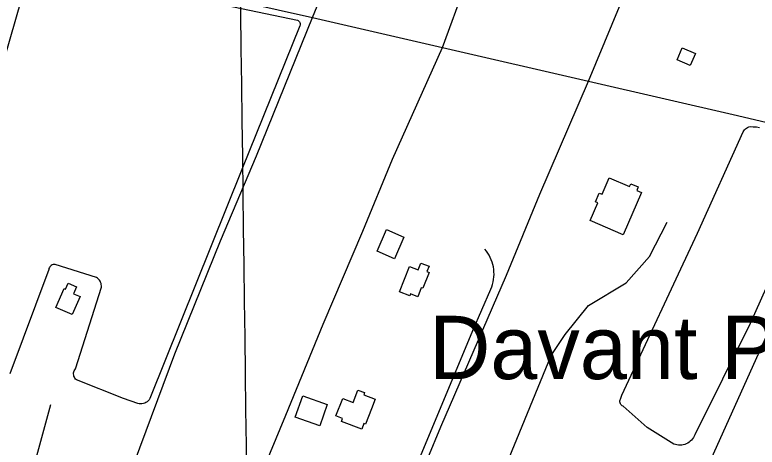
# Model space of a CAD drawing. Extents: x 3734862 to 3772949, y 391520 to 417239.
# Drawn here: x 3751881 to 3752854, y 406205 to 406772 of the extents above; entities that cross this region are included whole.
import ezdxf

# ---------------------------------------------------------------- set-up
doc = ezdxf.new("R2010")
doc.units = 0
for name, color, linetype in [('V-BLDG-IDEN', 7, 'Continuous'), ('V-BLDG-OTLN', 7, 'Continuous'), ('V-GRID-MAJR', 7, 'Continuous'), ('V-RIVR-EDGE', 7, 'Continuous'), ('V-ROAD-CNTR', 7, 'Continuous'), ('V-SITE-VEGE', 7, 'Continuous'), ('V-TOPO-SHOR', 7, 'Continuous')]:
    doc.layers.add(name, color=color, linetype=linetype)

msp = doc.modelspace()

# ---------------------------------------------------------------- linework, layer by layer
at = {"layer": 'V-BLDG-OTLN'}
for points in [[(3752766.7090000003, 406705.444), (3752749.461, 406712.679), (3752756.058, 406728.404), (3752773.306, 406721.166)], [(3752702.7260000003, 406538.74700000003), (3752678.754, 406483.34), (3752635.432, 406502.083), (3752645.511, 406525.379), (3752642.406, 406526.719), (3752647.329, 406538.102), (3752651.0300000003, 406536.5), (3752660.412, 406558.188), (3752686.9760000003, 406546.695), (3752688.56, 406550.353), (3752698.558, 406546.027), (3752696.561, 406541.413)], [(3752391.364, 406480.266), (3752378.998, 406451.83), (3752356.184, 406461.75), (3752368.5470000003, 406490.18700000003)], [(3752385.63, 406408.57), (3752398.796, 406441.979), (3752410.169, 406437.496), (3752413.65, 406446.32300000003), (3752424.2260000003, 406442.157), (3752421.474, 406435.177), (3752424.267, 406434.076), (3752416.0530000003, 406413.233), (3752414.103, 406414.001), (3752409.436, 406402.153), (3752399.9760000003, 406405.881), (3752398.964, 406403.315)], [(3751934.99, 406388.071), (3751945.832, 406413.022), (3751947.966, 406412.096), (3751951.335, 406419.846), (3751962.159, 406415.142), (3751958.228, 406406.10000000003), (3751967.029, 406402.27400000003), (3751956.748, 406378.616)], [(3752302.137, 406245.819), (3752311.1070000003, 406268.765), (3752324.741, 406263.436), (3752331.106, 406279.718), (3752339.681, 406276.365), (3752338.583, 406273.55700000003), (3752353.648, 406267.667), (3752348.747, 406255.136), (3752349.001, 406255.037), (3752341.176, 406235.018), (3752338.96, 406235.884), (3752336.035, 406228.403), (3752309.575, 406238.75), (3752310.988, 406242.358)], [(3752280.934, 406232.81200000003), (3752248.795, 406244.304), (3752258.754, 406272.159), (3752290.8910000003, 406260.669)]]:
    msp.add_lwpolyline(points, close=True, dxfattribs=at)
at = {"layer": 'V-GRID-MAJR'}
msp.add_spline([(3752303.869, 397025.235), (3752225.4590000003, 403082.159), (3752147.005, 409142.456), (3752068.551, 415202.757), (3752068.507, 415206.125)], degree=3, dxfattribs=at)
at = {"layer": 'V-RIVR-EDGE'}
msp.add_spline([(3746931.657342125, 406550.36342278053), (3746966.4510081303, 406541.2342088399), (3747000.343715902, 406533.4636995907), (3747028.37180976, 406531.13359936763), (3747049.1698767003, 406530.63001276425), (3747079.9086716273, 406527.3888918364), (3747121.0414687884, 406521.8612747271), (3747141.3750809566, 406516.3850880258), (3747167.5755431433, 406506.37280468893), (3747191.0798389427, 406503.1495725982), (3747219.098988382, 406497.2022228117), (3747265.654305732, 406490.3047204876), (3747293.2257711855, 406486.1671135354), (3747333.447547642, 406477.92879535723), (3747365.5159778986, 406463.83257158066), (3747391.736565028, 406461.95909976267), (3747413.436708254, 406460.5489646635), (3747443.716638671, 406454.59602461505), (3747492.524910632, 406444.527838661), (3747522.3470945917, 406436.3152356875), (3747568.8945855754, 406426.25263999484), (3747592.4022355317, 406424.38587649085), (3747623.128731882, 406416.1710374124), (3747654.3163288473, 406411.5723298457), (3747685.5005716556, 406405.61715369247), (3747720.3043001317, 406400.5573455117), (3747756.456670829, 406392.32908980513), (3747788.992910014, 406384.56193471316), (3747817.0154136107, 406379.9710535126), (3747892.9351684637, 406362.6012852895), (3747922.323085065, 406361.6242994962), (3747961.1917470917, 406354.7458040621), (3747996.4330970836, 406343.8068472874), (3748029.41925636, 406335.1342617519), (3748075.057962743, 406323.2652773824), (3748106.683181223, 406312.78742122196), (3748130.626216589, 406304.13719673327), (3748172.6476734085, 406292.2771567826), (3748240.4342070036, 406277.1882944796), (3748299.640953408, 406266.6422371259), (3748356.5880368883, 406256.55392622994), (3748411.7332039, 406249.1830247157), (3748447.9023453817, 406247.73711194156), (3748494.4576627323, 406240.8396096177), (3748519.7538125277, 406230.82956238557), (3748547.3152155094, 406222.6225496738), (3748571.2750216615, 406220.75466811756), (3748597.477719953, 406211.64669717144), (3748627.763240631, 406207.9545381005), (3748668.442763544, 406201.97588284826), (3748718.60191383, 406189.6435617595), (3748775.540052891, 406175.93800129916), (3748839.2650070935, 406164.0242948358), (3748879.0256829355, 406152.1698451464), (3748973.460362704, 406125.25895667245), (3749053.43722474, 406102.9054078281), (3749137.941238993, 406082.8014594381), (3749198.9476657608, 406068.6336803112), (3749235.999876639, 406058.5945637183), (3749301.9677229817, 406039.44076786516), (3749348.9595437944, 406026.211960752), (3749388.7369904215, 406021.1398539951), (3749433.492627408, 406017.8640734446), (3749464.251547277, 406022.7617640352), (3749481.8889930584, 406024.0746285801), (3749498.618772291, 406024.03326064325), (3749517.5959158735, 406018.56042809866), (3749535.655330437, 406007.6639573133), (3749563.615223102, 405977.7523291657), (3749586.142533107, 405945.14118047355), (3749596.0463653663, 405927.48249169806), (3749604.152753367, 405914.3498370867), (3749617.2473941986, 405907.0829144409), (3749630.3520975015, 405903.88539755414), (3749645.278842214, 405906.109282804), (3749665.633697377, 405909.2240638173), (3749678.7451089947, 405908.7394841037), (3749695.0149056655, 405905.53414085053), (3749706.302039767, 405898.72384661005), (3749720.7408506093, 405886.4798516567), (3749732.4600159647, 405871.5296278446), (3749738.7488347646, 405854.7841958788), (3749753.196590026, 405846.1574504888), (3749773.9857125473, 405842.03661432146), (3749792.071960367, 405841.99189222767), (3749813.315475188, 405838.77425039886), (3749847.6681655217, 405834.16771646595), (3749885.628042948, 405825.48283235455), (3749900.0992773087, 405826.35136707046), (3749915.4748240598, 405827.21766568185), (3749934.462030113, 405825.8142388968), (3749947.557788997, 405818.9994724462), (3749970.568560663, 405799.04757917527), (3749987.2614441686, 405784.0850567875), (3750009.8435387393, 405773.6295616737), (3750059.547178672, 405759.9418900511), (3750106.9889195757, 405745.8076524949), (3750153.9729140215, 405729.41375201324), (3750199.5903774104, 405708.9537999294), (3750231.654335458, 405693.0489513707), (3750274.576750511, 405679.83020672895), (3750310.7324753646, 405672.9584196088), (3750392.053507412, 405645.6277984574), (3750475.1753378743, 405615.127611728), (3750529.845987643, 405598.71470435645), (3750581.3582523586, 405585.02256052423), (3750627.003667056, 405575.8665133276), (3750680.784539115, 405565.333872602), (3750753.5470269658, 405551.1370241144), (3750814.5646342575, 405541.49080694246), (3750862.020909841, 405533.23459992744), (3750908.5616925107, 405520.4590670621), (3750940.184674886, 405509.07689851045), (3751006.1592295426, 405492.63603983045), (3751057.6815567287, 405483.0133017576), (3751104.2312838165, 405473.85501845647), (3751120.9454103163, 405467.4834637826), (3751139.013769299, 405460.2042425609), (3751152.125180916, 405459.7196628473), (3751173.3877026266, 405464.188676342), (3751184.7128505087, 405472.7516927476), (3751191.5343252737, 405488.5603888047), (3751201.4974143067, 405494.86597838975), (3751211.4459686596, 405495.2935374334), (3751247.586040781, 405482.0915635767), (3751275.1563881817, 405477.5018004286), (3751308.6014119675, 405471.541034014), (3751332.112416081, 405471.03073909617), (3751351.5719032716, 405477.7650057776), (3751362.908231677, 405490.84958413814), (3751371.5517478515, 405512.07968233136), (3751377.447667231, 405519.29964677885), (3751384.684402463, 405520.1860703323), (3751391.4667453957, 405520.169299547), (3751395.5126720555, 405510.66395697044), (3751412.945514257, 405429.2322377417), (3751420.1196385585, 405404.79791434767), (3751435.8959110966, 405384.86390991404), (3751452.151173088, 405375.7805361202), (3751476.1020348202, 405370.295405), (3751504.5856390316, 405369.3206553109), (3751526.748000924, 405371.9788079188), (3751559.3233719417, 405380.03711966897), (3751595.981565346, 405393.5112432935), (3751605.9379460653, 405397.1038957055), (3751625.8261103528, 405394.3417642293), (3751637.1210708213, 405390.69656335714), (3751648.4249757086, 405390.6686120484), (3751658.8312765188, 405393.3558340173), (3751667.435660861, 405398.7604653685), (3751681.4871625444, 405412.74264780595), (3751695.0853899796, 405426.2737921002), (3751707.7468815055, 405426.6946428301), (3751725.8264210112, 405423.9369835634), (3751730.782250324, 405416.6901858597), (3751734.3480694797, 405395.8820564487), (3751740.1802598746, 405377.329117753), (3751752.804855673, 405362.82881403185), (3751765.8827257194, 405348.7795484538), (3751785.746292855, 405336.0699806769), (3751805.1767106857, 405331.0481862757), (3751839.5215746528, 405323.27655897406), (3751857.599996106, 405320.06674351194), (3751872.956535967, 405313.24638679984), (3751892.36459275, 405299.18146848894), (3751914.0490832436, 405291.4411466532), (3751951.110238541, 405285.01927962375), (3751975.057746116, 405278.1776799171), (3752049.1699942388, 405261.26454009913), (3752097.9704398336, 405248.03126077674), (3752154.454186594, 405233.4225059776), (3752210.9513499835, 405224.239625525), (3752273.775345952, 405213.6846237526), (3752378.183177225, 405197.14873062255), (3752467.660909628, 405177.0324836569), (3752558.9539751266, 405159.6247016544), (3752595.5573839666, 405150.9431717), (3752628.093623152, 405143.1760166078), (3752650.242568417, 405140.40829486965), (3752661.553181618, 405143.0932807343), (3752673.331603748, 405152.10733528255), (3752681.02720349, 405155.7055779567), (3752696.4049863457, 405157.4761889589), (3752729.388909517, 405147.89929103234), (3752742.03474831, 405141.9899550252), (3752754.6872954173, 405138.7935561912), (3752779.5469417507, 405135.11481374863), (3752815.253864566, 405129.6006132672), (3752862.2635742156, 405123.60630528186), (3752908.376797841, 405120.7793267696), (3752951.329400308, 405119.76879940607), (3753012.7969276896, 405109.2171517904), (3753057.542502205, 405101.87196548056), (3753115.3905439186, 405090.4249498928), (3753167.356082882, 405077.18384420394), (3753182.260466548, 405070.3646055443), (3753206.6523039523, 405060.3567944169), (3753226.534877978, 405055.3338819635), (3753255.457221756, 405048.93213987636), (3753304.7019971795, 405032.5326491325), (3753353.4968525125, 405017.0385888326), (3753421.7288339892, 404999.2356713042), (3753465.116821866, 404991.4416829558), (3753522.9648635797, 404979.9946673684), (3753594.820802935, 404964.8957425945), (3753636.39569382, 404955.2976016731), (3753690.178801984, 404945.66927333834), (3753739.4548828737, 404941.9301560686), (3753767.9440773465, 404943.21618735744), (3753785.118186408, 404940.00860799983), (3753815.8424466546, 404930.88945653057), (3753841.6041692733, 404926.3041655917), (3753859.240497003, 404927.16487394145), (3753877.7844912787, 404929.37981477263), (3753891.8024513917, 404929.79731134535), (3753901.746533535, 404928.41624560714), (3753903.9905437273, 404921.62831241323), (3753905.3224151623, 404911.6775219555), (3753917.047170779, 404898.98807912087), (3753933.3091410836, 404892.6176424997), (3753947.3203928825, 404890.3222018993), (3753960.4362767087, 404891.6462469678), (3753976.2673338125, 404893.86789611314), (3754002.040236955, 404893.8041671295), (3754049.4953944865, 404885.09580391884), (3754089.7171709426, 404876.8574857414), (3754120.4615561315, 404875.87714579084), (3754150.7437226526, 404870.82851813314), (3754176.499855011, 404863.9824462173), (3754209.938170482, 404855.3087426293), (3754242.484472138, 404851.6109932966), (3754266.9053789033, 404853.3592432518), (3754292.2216536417, 404851.48800753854), (3754310.745522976, 404845.56413685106), (3754338.7456655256, 404831.9301317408), (3754383.474469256, 404817.80260249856), (3754438.603983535, 404804.10151424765), (3754489.6763906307, 404795.38420661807), (3754530.815896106, 404792.5695266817), (3754550.254140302, 404790.7128256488), (3754575.074654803, 404771.208616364), (3754599.014336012, 404761.20192328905), (3754636.0620746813, 404749.35418191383), (3754674.4763444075, 404741.57249214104), (3754712.4440482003, 404736.05270139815), (3754756.735230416, 404727.80432074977), (3754793.3542919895, 404725.45297753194), (3754829.0813397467, 404728.07758856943), (3754852.149132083, 404731.185661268), (3754868.425637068, 404730.69325518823), (3754889.6613255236, 404724.31051999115), (3754915.878558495, 404721.08057958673), (3754948.8758982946, 404716.9295560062), (3755000.4105240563, 404712.2805360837), (3755032.050277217, 404707.6807104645), (3755059.6027357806, 404695.8564481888), (3755083.5569516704, 404691.727785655), (3755098.013651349, 404686.71828982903), (3755130.092144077, 404676.69147181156), (3755182.0409122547, 404656.6680231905), (3755242.139672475, 404641.1460115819), (3755310.836108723, 404628.3156941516), (3755363.242623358, 404610.5519084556), (3755405.7061739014, 404594.6213446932), (3755426.042022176, 404590.04947038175), (3755447.7444015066, 404589.54364767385), (3755470.3499751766, 404588.5834326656), (3755506.5034639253, 404580.80733315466), (3755557.5400933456, 404557.62102726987), (3755580.5765802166, 404548.0687264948), (3755586.9067669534, 404548.0530737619), (3755593.6958181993, 404550.74924014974), (3755601.3813554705, 404550.27807706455), (3755602.7199352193, 404543.04022377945), (3755611.296368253, 404537.14095024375), (3755640.201941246, 404523.95686522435), (3755702.07690273, 404495.317851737)], degree=3, dxfattribs=at)
at = {"layer": 'V-ROAD-CNTR'}
for points in [[(3752371.8731154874, 405824.21773595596), (3752522.4713649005, 406173.76703429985), (3752584.243622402, 406325.1401781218), (3752602.7921738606, 406352.7398584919), (3752633.219995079, 406390.7414256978), (3752682.576242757, 406420.37925685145), (3752713.0402425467, 406454.95573677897), (3752736.545532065, 406499.73512139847)], [(3752388.839, 406135.213), (3752481.458, 406357.89), (3752505.182, 406412.184), (3752506.421, 406415.232), (3752507.453, 406418.355), (3752508.272, 406421.54000000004), (3752508.878, 406424.773), (3752509.265, 406428.04000000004), (3752509.435, 406431.325), (3752509.382, 406434.614), (3752509.112, 406437.893), (3752508.62, 406441.145), (3752507.914, 406444.359), (3752506.992, 406447.517), (3752505.864, 406450.607), (3752504.528, 406453.613), (3752502.9960000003, 406456.526), (3752501.272, 406459.327), (3752499.365, 406462.006), (3752497.285, 406464.554)], [(3751838.8521415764, 405907.89427521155), (3751853.504, 405975.281), (3751886.061, 406108.64), (3751903.629, 406169.648), (3751928.614, 406260.981)]]:
    msp.add_lwpolyline(points, dxfattribs=at)
at = {"layer": 'V-SITE-VEGE'}
for points in [[(3751867.93, 406714.461), (3751897.501, 406817.912)], [(3752126.037, 406791.316), (3752251.844, 406764.77400000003), (3752252.886, 406764.273), (3752253.802, 406763.566), (3752254.556, 406762.68700000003), (3752255.111, 406761.678), (3752255.453, 406760.57), (3752255.561, 406759.419), (3752255.4280000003, 406758.27), (3752255.066, 406757.17), (3752179.017, 406569.119), (3752058.343, 406268.591), (3752057.325, 406267.069), (3752056.115, 406265.695), (3752054.734, 406264.493), (3752053.2090000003, 406263.479), (3752051.5640000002, 406262.678), (3752049.825, 406262.099), (3752048.0270000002, 406261.755), (3752046.2, 406261.648), (3752044.373, 406261.783), (3752042.579, 406262.156), (3752023.8570000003, 406268.857), (3751962.019, 406293.08900000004), (3751960.977, 406294.12700000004), (3751960.09, 406295.30100000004), (3751959.375, 406296.587), (3751958.847, 406297.95900000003), (3751958.515, 406299.393), (3751958.386, 406300.857), (3751958.464, 406302.328), (3751958.742, 406303.76900000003), (3751959.222, 406305.16000000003), (3751959.8910000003, 406306.473), (3751960.735, 406307.675), (3751994.7770000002, 406414.757), (3751994.8510000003, 406416.391), (3751994.7120000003, 406418.025), (3751994.365, 406419.623), (3751993.821, 406421.167), (3751993.0810000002, 406422.625), (3751992.162, 406423.981), (3751991.076, 406425.208), (3751989.845, 406426.283), (3751988.488, 406427.196), (3751934.117, 406444.322), (3751932.821, 406444.373), (3751931.535, 406444.193), (3751930.302, 406443.787), (3751929.159, 406443.173), (3751928.145, 406442.364), (3751927.289, 406441.389), (3751926.62, 406440.277), (3751926.157, 406439.064), (3751925.917, 406437.789), (3751874.887, 406301.23600000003)], [(3752934.807, 406567.355), (3752845.137, 406367.124), (3752772.5870000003, 406221.077), (3752771.7430000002, 406219.175), (3752770.715, 406217.36), (3752769.515, 406215.658), (3752768.153, 406214.079), (3752766.644, 406212.646), (3752765.001, 406211.364), (3752763.242, 406210.25), (3752761.38, 406209.31200000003), (3752759.4390000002, 406208.56), (3752757.43, 406208.005), (3752755.378, 406207.647), (3752753.299, 406207.489), (3752751.216, 406207.54000000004), (3752749.148, 406207.792), (3752747.114, 406208.24700000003), (3752745.136, 406208.896), (3752710.193, 406230.748), (3752678.647, 406258.455), (3752677.541, 406259.043), (3752676.562, 406259.828), (3752675.7430000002, 406260.77400000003), (3752675.112, 406261.855), (3752674.691, 406263.03500000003), (3752674.492, 406264.272), (3752674.523, 406265.523), (3752674.785, 406266.75), (3752675.2660000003, 406267.909), (3752676.997, 406273.232), (3752776.044, 406485.331), (3752835.981, 406618.322), (3752836.843, 406619.751), (3752837.879, 406621.06), (3752839.071, 406622.227), (3752840.404, 406623.237), (3752841.852, 406624.066), (3752843.395, 406624.712), (3752845.004, 406625.15), (3752849.139, 406625.037), (3752853.258, 406624.679), (3752857.348, 406624.066)]]:
    msp.add_lwpolyline(points, dxfattribs=at)
msp.add_lwpolyline([(3752742.078, 406073.744), (3752877.332, 406375.003), (3752976.881, 406597.42), (3753093.664, 406571.916), (3753163.997, 406548.495), (3753067.954, 406312.201), (3752948.193, 406039.143), (3752926.7460000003, 405992.947)], close=True, dxfattribs=at)
at = {"layer": 'V-TOPO-SHOR'}
for points in [[(3751941.21, 405947.411), (3751988.076, 406059.744), (3752038.252, 406185.137), (3752091.0470000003, 406327.473), (3752151.117, 406475.619), (3752198.1580000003, 406587.026), (3752271.394, 406768.405), (3752339.625, 406933.794), (3752408.379, 407096.776), (3752476.002, 407258.11100000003), (3752534.3570000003, 407402.22000000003), (3752584.089, 407521.897), (3752635.301, 407641.922), (3752650.5160000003, 407676.42100000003), (3752658.47, 407697.64900000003)], [(3752095.59, 405912.538), (3752145.424, 406025.94), (3752188.884, 406131.856), (3752236.711, 406246.946), (3752285.5130000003, 406366.08), (3752337.676, 406488.124), (3752376.555, 406582.291), (3752441.774, 406729.08), (3752472.1950000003, 406811.544), (3752535.0700000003, 406962.609), (3752612.659, 407152.05100000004), (3752670.537, 407287.862), (3752739.018, 407444.204), (3752784.373, 407553.789), (3752803.073, 407600.788), (3752816.224, 407622.757)], [(3752283.787, 405852.683), (3752325.332, 405953.275), (3752388.63, 406108.208), (3752439.699, 406231.375), (3752525.715, 406430.30100000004), (3752569.366, 406536.586), (3752633.128, 406684.869), (3752685.719, 406811.52400000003), (3752744.13, 406945.666), (3752794.202, 407063.125), (3752840.679, 407173.80100000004), (3752906.215, 407330.735), (3752958.414, 407455.733), (3752990.181, 407528.029), (3752997.011, 407542.871)], [(3751885.651, 406852.265), (3752046.3310000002, 406818.977), (3752271.394, 406768.405), (3752441.774, 406729.08), (3752633.128, 406684.869), (3752828.532, 406639.684), (3752950.6950000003, 406610.775)]]:
    msp.add_lwpolyline(points, dxfattribs=at)

# ---------------------------------------------------------------- texts
at = {"layer": 'V-BLDG-IDEN'}
msp.add_text('Davant P.O.', height=82.99983200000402, dxfattribs=at).set_placement((3752424.441111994, 406294.1253860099))

doc.saveas('drawing.dxf')
